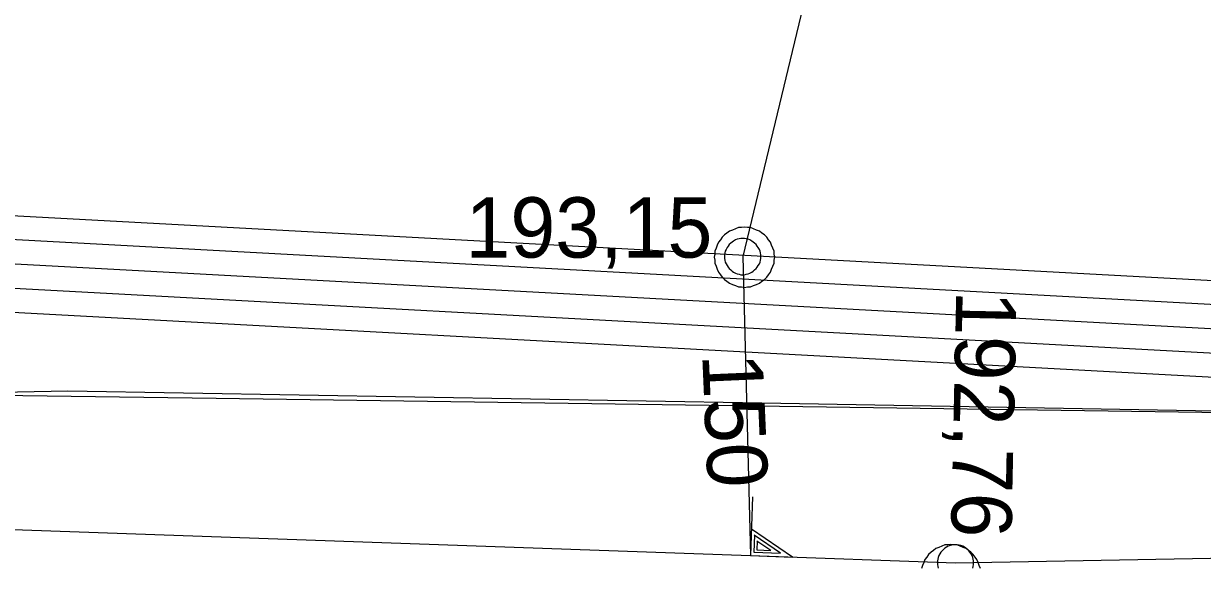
# Model space of a CAD drawing. Extents: x -746464 to -745690, y -1051581 to -1049993.
# Drawn here: x -746018.12 to -745998.59, y -1051031.52 to -1051022.51 of the extents above; entities that cross this region are included whole.
import ezdxf

# ---------------------------------------------------------------- set-up
doc = ezdxf.new("R2010")
doc.units = 0
for name, color, linetype in [('04_CETIN_NN', 7, 'Continuous'), ('04_CETIN_sdelovaci_podzem', 7, 'Continuous'), ('45_Eltodo_sdelovaci_kabel_ovladaci', 7, 'Continuous'), ('45_Eltodo_vedeni_NN_zemni', 7, 'Continuous'), ('51_PVaK_kanal_jednotna_neoverena poloha_pripojka', 7, 'Continuous'), ('51_PVaK_kanal_jednotna_overena poloha_rad', 7, 'Continuous'), ('51_PVaK_kanal_negravitacni_neoverena poloha', 7, 'Continuous'), ('51_PVaK_kanal_objekty', 7, 'Continuous'), ('51_PVaK_kanal_popisy', 7, 'Continuous')]:
    doc.layers.add(name, color=color, linetype=linetype)

msp = doc.modelspace()

# ---------------------------------------------------------------- linework, layer by layer
at = {"layer": '04_CETIN_NN'}
msp.add_lwpolyline([(-745990.44, -1051029.07), (-746014.93, -1051028.72), (-746046.95, -1051028.28), (-746057.75, -1051028.08)], dxfattribs=at)
at = {"layer": '04_CETIN_sdelovaci_podzem'}
for points in [[(-745990.44, -1051029.07), (-746014.93, -1051028.72), (-746046.95, -1051028.28), (-746057.75, -1051028.08)], [(-746005.89, -1051028.8), (-746017.39, -1051028.6), (-746019.9, -1051028.65)], [(-745960.23, -1051030.18), (-745983.76, -1051029.6), (-745986.6, -1051029.45), (-745991.1, -1051029.21), (-745995.59, -1051028.98), (-746005.89, -1051028.8)]]:
    msp.add_lwpolyline(points, dxfattribs=at)
at = {"layer": '45_Eltodo_sdelovaci_kabel_ovladaci'}
for points in [[(-746165.45, -1051019.12), (-746164.645, -1051018.484), (-746163.012, -1051015.524), (-746155.55, -1051020.103), (-746128.916, -1051021.082), (-746094.892, -1051022.957), (-746062.41, -1051024.051), (-746028.782, -1051025.923), (-745993.864, -1051027.813), (-745962.878, -1051029.504), (-745938.694, -1051029.59), (-745937.853, -1051017.666)], [(-746165.45, -1051019.12), (-746164.312, -1051018.623), (-746162.86, -1051016.086), (-746155.668, -1051020.501), (-746128.943, -1051021.481), (-746094.909, -1051023.356), (-746062.428, -1051024.45), (-746028.804, -1051026.323), (-745993.885, -1051028.213), (-745962.902, -1051029.904), (-745931.905, -1051029.989), (-745932.65, -1051042.244), (-745896.705, -1051050.601), (-745888.091, -1051054.568), (-745887.715, -1051053.926), (-745888.006, -1051054.643), (-745887.529, -1051054.877), (-745867.231, -1051055.559), (-745868.29, -1051094.52)]]:
    msp.add_lwpolyline(points, dxfattribs=at)
at = {"layer": '45_Eltodo_vedeni_NN_zemni'}
for points in [[(-746165.45, -1051019.12), (-746165.385, -1051018.211), (-746163.315, -1051014.399), (-746155.315, -1051019.309), (-746128.86, -1051020.284), (-746094.856, -1051022.157), (-746062.375, -1051023.251), (-746028.738, -1051025.124), (-745993.82, -1051027.014), (-745962.83, -1051028.706), (-745954.147, -1051028.453), (-745931.268, -1051028.32), (-745933.203, -1051055.903)], [(-746165.45, -1051019.12), (-746164.568, -1051017.613), (-746163.161, -1051014.992), (-746155.446, -1051019.718), (-746128.935, -1051020.682), (-746094.904, -1051022.556), (-746062.441, -1051023.642), (-746028.749, -1051025.516), (-745993.88, -1051027.407), (-745962.99, -1051029.049), (-745953.059, -1051029.043), (-745952.784, -1051028.189)], [(-746028.823, -1051026.722), (-745993.907, -1051028.612), (-745993.895, -1051028.613)]]:
    msp.add_lwpolyline(points, dxfattribs=at)
at = {"layer": '51_PVaK_kanal_jednotna_neoverena poloha_pripojka'}
msp.add_line((-746006.21, -1051026.37), (-746006.083, -1051031.326), dxfattribs=at)
at = {"layer": '51_PVaK_kanal_jednotna_overena poloha_rad'}
msp.add_line((-746002.685, -1051031.446), (-745952.87, -1051030.52), dxfattribs=at)
msp.add_lwpolyline([(-746050.875, -1051029.746), (-746006.083, -1051031.326), (-746002.685, -1051031.446)], dxfattribs=at)
at = {"layer": '51_PVaK_kanal_negravitacni_neoverena poloha'}
msp.add_line((-746004.15, -1051017.84), (-746006.21, -1051026.37), dxfattribs=at)
at = {"layer": '51_PVaK_kanal_objekty'}
for points in [[(-746005.68, -1051026.38), (-746005.69, -1051026.33), (-746005.69, -1051026.28), (-746005.71, -1051026.23), (-746005.73, -1051026.18), (-746005.75, -1051026.13), (-746005.78, -1051026.09), (-746005.81, -1051026.05), (-746005.85, -1051026.01), (-746005.89, -1051025.98), (-746005.93, -1051025.95), (-746005.98, -1051025.93), (-746006.03, -1051025.91), (-746006.08, -1051025.89), (-746006.13, -1051025.89), (-746006.18, -1051025.88), (-746006.23, -1051025.89), (-746006.28, -1051025.89), (-746006.33, -1051025.91), (-746006.38, -1051025.93), (-746006.43, -1051025.95), (-746006.47, -1051025.98), (-746006.51, -1051026.01), (-746006.55, -1051026.05), (-746006.58, -1051026.09), (-746006.61, -1051026.13), (-746006.63, -1051026.18), (-746006.65, -1051026.23), (-746006.67, -1051026.28), (-746006.67, -1051026.33), (-746006.68, -1051026.38), (-746006.67, -1051026.43), (-746006.67, -1051026.48), (-746006.65, -1051026.53), (-746006.63, -1051026.58), (-746006.61, -1051026.63), (-746006.58, -1051026.67), (-746006.55, -1051026.71), (-746006.51, -1051026.75), (-746006.47, -1051026.78), (-746006.43, -1051026.81), (-746006.38, -1051026.83), (-746006.33, -1051026.85), (-746006.28, -1051026.87), (-746006.23, -1051026.87), (-746006.18, -1051026.88), (-746006.13, -1051026.87), (-746006.08, -1051026.87), (-746006.03, -1051026.85), (-746005.98, -1051026.83), (-746005.93, -1051026.81), (-746005.89, -1051026.78), (-746005.85, -1051026.75), (-746005.81, -1051026.71), (-746005.78, -1051026.67), (-746005.75, -1051026.63), (-746005.73, -1051026.58), (-746005.71, -1051026.53), (-746005.69, -1051026.48), (-746005.69, -1051026.43), (-746005.68, -1051026.38)], [(-746005.91, -1051026.37), (-746005.91, -1051026.34), (-746005.916, -1051026.31), (-746005.922, -1051026.28), (-746005.934, -1051026.25), (-746005.952, -1051026.22), (-746005.97, -1051026.196), (-746005.988, -1051026.172), (-746006.012, -1051026.148), (-746006.036, -1051026.13), (-746006.06, -1051026.112), (-746006.09, -1051026.094), (-746006.12, -1051026.082), (-746006.15, -1051026.076), (-746006.18, -1051026.07), (-746006.21, -1051026.07), (-746006.24, -1051026.07), (-746006.27, -1051026.076), (-746006.3, -1051026.082), (-746006.33, -1051026.094), (-746006.36, -1051026.112), (-746006.384, -1051026.13), (-746006.408, -1051026.148), (-746006.432, -1051026.172), (-746006.45, -1051026.196), (-746006.468, -1051026.22), (-746006.486, -1051026.25), (-746006.498, -1051026.28), (-746006.504, -1051026.31), (-746006.51, -1051026.34), (-746006.51, -1051026.37), (-746006.51, -1051026.4), (-746006.504, -1051026.43), (-746006.498, -1051026.46), (-746006.486, -1051026.49), (-746006.468, -1051026.52), (-746006.45, -1051026.544), (-746006.432, -1051026.568), (-746006.408, -1051026.592), (-746006.384, -1051026.61), (-746006.36, -1051026.628), (-746006.33, -1051026.646), (-746006.3, -1051026.658), (-746006.27, -1051026.664), (-746006.24, -1051026.67), (-746006.21, -1051026.67), (-746006.18, -1051026.67), (-746006.15, -1051026.664), (-746006.12, -1051026.658), (-746006.09, -1051026.646), (-746006.06, -1051026.628), (-746006.036, -1051026.61), (-746006.012, -1051026.592), (-746005.988, -1051026.568), (-746005.97, -1051026.544), (-746005.952, -1051026.52), (-746005.934, -1051026.49), (-746005.922, -1051026.46), (-746005.916, -1051026.43), (-746005.91, -1051026.4), (-746005.91, -1051026.37)], [(-746006.045, -1051030.351), (-746006.079, -1051031.326), (-746005.383, -1051031.351), (-746006.064, -1051030.886)], [(-746006.016, -1051030.986), (-746006.026, -1051031.27), (-746005.581, -1051031.285), (-746006.021, -1051030.986)], [(-746005.968, -1051031.09), (-746005.973, -1051031.232), (-746005.745, -1051031.24), (-746005.973, -1051031.09)], [(-746002.27, -1051031.54), (-746002.29, -1051031.49), (-746002.31, -1051031.44), (-746002.33, -1051031.39), (-746002.36, -1051031.35), (-746002.39, -1051031.31), (-746002.43, -1051031.27), (-746002.47, -1051031.24), (-746002.51, -1051031.21), (-746002.56, -1051031.19), (-746002.61, -1051031.17), (-746002.66, -1051031.15), (-746002.71, -1051031.15), (-746002.76, -1051031.14), (-746002.81, -1051031.15), (-746002.86, -1051031.15), (-746002.91, -1051031.17), (-746002.96, -1051031.19), (-746003.01, -1051031.21), (-746003.05, -1051031.24), (-746003.09, -1051031.27), (-746003.13, -1051031.31), (-746003.16, -1051031.35), (-746003.19, -1051031.39), (-746003.21, -1051031.44), (-746003.23, -1051031.49), (-746003.25, -1051031.54)], [(-746002.385, -1051031.446), (-746002.385, -1051031.416), (-746002.391, -1051031.386), (-746002.397, -1051031.356), (-746002.409, -1051031.326), (-746002.427, -1051031.296), (-746002.445, -1051031.272), (-746002.463, -1051031.248), (-746002.487, -1051031.224), (-746002.511, -1051031.206), (-746002.535, -1051031.188), (-746002.565, -1051031.17), (-746002.595, -1051031.158), (-746002.625, -1051031.152), (-746002.655, -1051031.146), (-746002.685, -1051031.146), (-746002.715, -1051031.146), (-746002.745, -1051031.152), (-746002.775, -1051031.158), (-746002.805, -1051031.17), (-746002.835, -1051031.188), (-746002.859, -1051031.206), (-746002.883, -1051031.224), (-746002.907, -1051031.248), (-746002.925, -1051031.272), (-746002.943, -1051031.296), (-746002.961, -1051031.326), (-746002.973, -1051031.356), (-746002.979, -1051031.386), (-746002.985, -1051031.416), (-746002.985, -1051031.446), (-746002.985, -1051031.476), (-746002.979, -1051031.506), (-746002.973, -1051031.536)], [(-746002.397, -1051031.536), (-746002.391, -1051031.506), (-746002.385, -1051031.476), (-746002.385, -1051031.446)]]:
    msp.add_lwpolyline(points, dxfattribs=at)

# ---------------------------------------------------------------- texts
at = {"layer": '51_PVaK_kanal_popisy'}
msp.add_text('193,15', height=1, dxfattribs=at).set_placement((-746010.802, -1051026.387))
for s, rotation, p in [('192,76', 268.7802, (-746002.672, -1051026.928)), ('150', 272.4701, (-746006.881, -1051027.99))]:
    msp.add_text(s, height=1, rotation=rotation, dxfattribs=at).set_placement(p)

doc.saveas('drawing.dxf')
